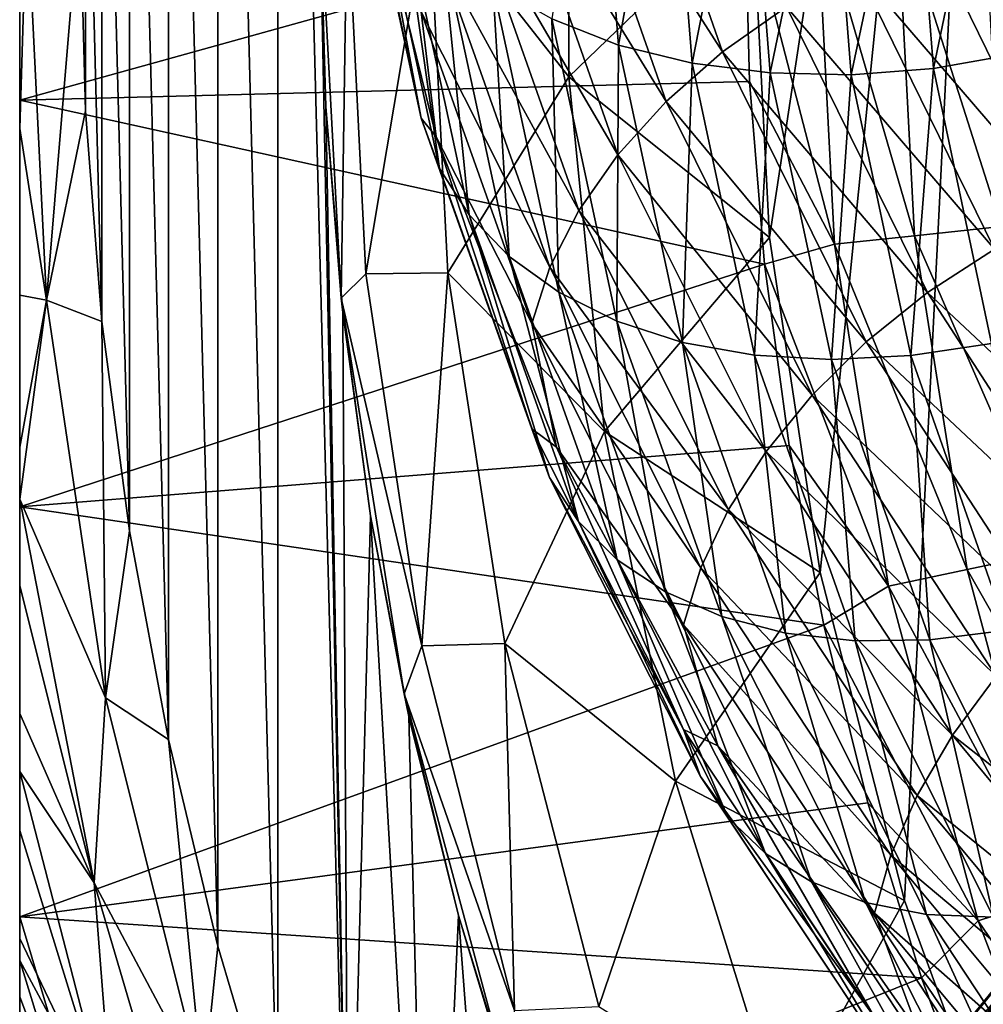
# Model space of a CAD drawing. Header units: metres. Extents: x -44 to 117, y -432 to 89.
# Tile 852 of 1056: x -20.5 to -15.69, y -72.52 to -67.61. Entities that reach past the tile are written whole.
import ezdxf

# ---------------------------------------------------------------- set-up
doc = ezdxf.new("R2010")
doc.units = ezdxf.units.M
doc.layers.add('solid_125568', color=7, linetype='CONTINUOUS')

msp = doc.modelspace()

# ---------------------------------------------------------------- linework, layer by layer
at = {"layer": 'solid_125568'}
for points in [[(-20.5, -59.01564, 273.742645), (-20.5, -59.040627, 273.509155), (-20.5, -74.98436, 273.742645)], [(-20.5, -74.98436, 291.208344), (-20.5, -59.01564, 273.742645), (-20.5, -74.98436, 273.742645)], [(-20.5, -74.98436, 291.208344), (-20.5, -59.01564, 291.208344), (-20.5, -59.01564, 273.742645)], [(-20.5, -74.956932, 291.593842), (-20.5, -59.043072, 291.593811), (-20.5, -59.01564, 291.208344)], [(-20.5, -74.98436, 291.208344), (-20.5, -74.956932, 291.593842), (-20.5, -59.01564, 291.208344)], [(-20.5, -59.040627, 273.509155), (-20.5, -74.959373, 273.509155), (-20.5, -74.98436, 273.742645)], [(-20.5, -59.040627, 273.509155), (-20.5, -59.11797, 273.273407), (-20.5, -74.959373, 273.509155)], [(-20.5, -74.865982, 291.980225), (-20.5, -59.134022, 291.980225), (-20.5, -59.043072, 291.593811)], [(-20.5, -74.956932, 291.593842), (-20.5, -74.865982, 291.980225), (-20.5, -59.043072, 291.593811)], [(-20.5, -59.11797, 273.273407), (-20.5, -74.88488, 273.279877), (-20.5, -74.959373, 273.509155)], [(-20.5, -59.11797, 273.273407), (-20.5, -59.241409, 273.052368), (-20.5, -74.88488, 273.279877)], [(-20.5, -74.711502, 292.371338), (-20.5, -59.288498, 292.371338), (-20.5, -59.134022, 291.980225)], [(-20.5, -74.865982, 291.980225), (-20.5, -74.711502, 292.371338), (-20.5, -59.134022, 291.980225)], [(-20.5, -59.241409, 273.052368), (-20.5, -74.758591, 273.052368), (-20.5, -74.88488, 273.279877)], [(-20.5, -59.241409, 273.052368), (-20.5, -59.430134, 272.814819), (-20.5, -74.758591, 273.052368)], [(-20.5, -74.493095, 292.757141), (-20.5, -59.49847, 292.744415), (-20.5, -59.288498, 292.371338)], [(-20.5, -74.711502, 292.371338), (-20.5, -74.493095, 292.757141), (-20.5, -59.288498, 292.371338)], [(-20.5, -59.430134, 272.814819), (-20.5, -74.587387, 272.833923), (-20.5, -74.758591, 273.052368)], [(-20.5, -59.430134, 272.814819), (-20.5, -59.624191, 272.631348), (-20.5, -74.587387, 272.833923)], [(-20.5, -74.210075, 293.12854), (-20.5, -59.789928, 293.12854), (-20.5, -59.49847, 292.744415)], [(-20.5, -74.493095, 292.757141), (-20.5, -74.210075, 293.12854), (-20.5, -59.49847, 292.744415)], [(-20.5, -59.624191, 272.631348), (-20.5, -74.375809, 272.631348), (-20.5, -74.587387, 272.833923)], [(-20.5, -59.624191, 272.631348), (-20.5, -59.871395, 272.44342), (-20.5, -74.375809, 272.631348)], [(-20.5, -59.789928, 293.12854), (-20.5, -73.86264, 293.488617), (-20.5, -60.137363, 293.488617)], [(-20.5, -74.210075, 293.12854), (-20.5, -73.86264, 293.488617), (-20.5, -59.789928, 293.12854)], [(-20.5, -59.871395, 272.44342), (-20.5, -74.128609, 272.44342), (-20.5, -74.375809, 272.631348)], [(-20.5, -59.871395, 272.44342), (-20.5, -59.969067, 272.378693), (-20.5, -74.128609, 272.44342)], [(-20.5, -59.969067, 272.378693), (-20.5, -74.03093, 272.378693), (-20.5, -74.128609, 272.44342)], [(-20.5, -59.969067, 272.378693), (-20.5, -60.148529, 272.271606), (-20.5, -74.03093, 272.378693)], [(-20.5, -73.531578, 293.718445), (-20.5, -60.488987, 293.730103), (-20.5, -60.137363, 293.488617)], [(-20.5, -73.86264, 293.488617), (-20.5, -73.531578, 293.718445), (-20.5, -60.137363, 293.488617)], [(-20.5, -60.148529, 272.271606), (-20.5, -73.851471, 272.271606), (-20.5, -74.03093, 272.378693)], [(-20.5, -60.148529, 272.271606), (-20.5, -60.453896, 272.114563), (-20.5, -73.851471, 272.271606)], [(-16.755577, -68.693657, 339), (-15.5, -60.414574, 339), (-16.840956, -67.005081, 339)], [(-16.501005, -70.366684, 339), (-15.5, -60.414574, 339), (-16.755577, -68.693657, 339)], [(-16.080383, -72.003906, 339), (-15.5, -60.414574, 339), (-16.501005, -70.366684, 339)], [(-16.080383, -72.003906, 339), (-15.5, -73.585426, 339), (-15.5, -60.414574, 339)], [(-20.5, -60.453896, 272.114563), (-20.5, -73.546112, 272.114563), (-20.5, -73.851471, 272.271606)], [(-20.5, -60.453896, 272.114563), (-20.5, -60.784092, 271.971802), (-20.5, -73.546112, 272.114563)], [(-20.5, -73.136948, 293.902191), (-20.5, -60.863136, 293.902222), (-20.5, -60.488987, 293.730103)], [(-20.5, -73.531578, 293.718445), (-20.5, -73.136948, 293.902191), (-20.5, -60.488987, 293.730103)], [(-19.210617, -60.75563, 294.5), (-19.509949, -61.767284, 294.5), (-19.210648, -73.244278, 294.5)], [(-19.210617, -60.75563, 294.5), (-19.210648, -73.244278, 294.5), (-18.857948, -74.238586, 294.5)], [(-19.210617, -60.75563, 294.5), (-18.857948, -74.238586, 294.5), (-19, -67, 294.5)], [(-20.5, -60.784092, 271.971802), (-20.5, -73.231491, 271.977997), (-20.5, -73.546112, 272.114563)], [(-20.5, -60.784092, 271.971802), (-20.5, -61.138504, 271.842499), (-20.5, -73.231491, 271.977997)], [(-20.5, -73.00106, 293.950623), (-20.5, -60.99902, 293.950623), (-20.5, -60.863136, 293.902222)], [(-20.5, -73.136948, 293.902191), (-20.5, -73.00106, 293.950623), (-20.5, -60.863136, 293.902222)], [(-20.5, -72.687508, 294.047211), (-20.5, -61.312439, 294.04718), (-20.5, -60.99902, 293.950623)], [(-20.5, -73.00106, 293.950623), (-20.5, -72.687508, 294.047211), (-20.5, -60.99902, 293.950623)], [(-20.5, -61.138504, 271.842499), (-20.5, -72.861504, 271.842499), (-20.5, -73.231491, 271.977997)], [(-20.5, -61.138504, 271.842499), (-20.5, -61.515156, 271.725555), (-20.5, -72.861504, 271.842499)], [(-20.5, -72.304024, 294.139771), (-20.5, -61.696285, 294.139801), (-20.5, -61.312439, 294.04718)], [(-20.5, -72.687508, 294.047211), (-20.5, -72.304024, 294.139771), (-20.5, -61.312439, 294.04718)], [(-20.5, -61.515156, 271.725555), (-20.5, -72.484848, 271.725555), (-20.5, -72.861504, 271.842499)], [(-20.5, -61.515156, 271.725555), (-20.5, -61.914711, 271.621307), (-20.5, -72.484848, 271.725555)], [(-20.5, -72.193542, 294.162689), (-20.5, -61.805359, 294.162445), (-20.5, -61.696285, 294.139801)], [(-20.5, -72.193542, 294.162689), (-20.5, -61.696285, 294.139801), (-20.5, -72.304024, 294.139771)], [(-19.509949, -61.767284, 294.5), (-19.757366, -62.798832, 294.5), (-19.509972, -72.232628, 294.5)], [(-19.509949, -61.767284, 294.5), (-19.509972, -72.232628, 294.5), (-19.210648, -73.244278, 294.5)], [(-20.5, -72.193542, 294.162689), (-20.5, -62.338539, 294.253815), (-20.5, -61.805359, 294.162445)], [(-20.5, -61.914711, 271.621307), (-20.5, -72.085289, 271.621307), (-20.5, -72.484848, 271.725555)], [(-20.5, -61.914711, 271.621307), (-20.5, -63.961185, 271.223572), (-20.5, -72.085289, 271.621307)], [(-20.5, -71.360237, 294.294098), (-20.5, -62.640324, 294.29422), (-20.5, -62.338539, 294.253815)], [(-20.5, -71.655388, 294.25473), (-20.5, -71.360237, 294.294098), (-20.5, -62.338539, 294.253815)], [(-20.5, -72.193542, 294.162689), (-20.5, -71.655388, 294.25473), (-20.5, -62.338539, 294.253815)], [(-20.5, -71.069946, 294.32666), (-20.5, -62.911732, 294.324768), (-20.5, -62.640324, 294.29422)], [(-20.5, -71.069946, 294.32666), (-20.5, -62.640324, 294.29422), (-20.5, -71.360237, 294.294098)], [(-19.757366, -62.798832, 294.5), (-19.951069, -63.841805, 294.5), (-19.757383, -71.20108, 294.5)], [(-19.757366, -62.798832, 294.5), (-19.757383, -71.20108, 294.5), (-19.509972, -72.232628, 294.5)], [(-20.5, -71.069946, 294.32666), (-20.5, -63.52544, 294.378174), (-20.5, -62.911732, 294.324768)], [(-20.5, -70.00032, 294.407532), (-20.5, -63.998077, 294.40741), (-20.5, -63.52544, 294.378174)], [(-20.5, -70.433365, 294.381073), (-20.5, -70.00032, 294.407532), (-20.5, -63.52544, 294.378174)], [(-20.5, -71.069946, 294.32666), (-20.5, -70.433365, 294.381073), (-20.5, -63.52544, 294.378174)], [(-19.951069, -63.841805, 294.5), (-20.089258, -64.887726, 294.5), (-19.951082, -70.158112, 294.5)], [(-19.951069, -63.841805, 294.5), (-19.951082, -70.158112, 294.5), (-19.757383, -71.20108, 294.5)], [(-20.5, -63.961185, 271.223572), (-20.5, -70.038811, 271.223572), (-20.5, -72.085289, 271.621307)], [(-20.5, -63.961185, 271.223572), (-20.5, -65.992523, 271.024719), (-20.5, -70.038811, 271.223572)], [(-20.5, -69.740761, 294.420258), (-20.5, -64.180801, 294.416626), (-20.5, -63.998077, 294.40741)], [(-20.5, -69.740761, 294.420258), (-20.5, -63.998077, 294.40741), (-20.5, -70.00032, 294.407532)], [(-20.5, -64.880341, 294.443054), (-20.5, -64.180801, 294.416626), (-20.5, -69.740761, 294.420258)], [(-20.5, -64.880341, 294.443054), (-20.5, -69.740761, 294.420258), (-20.5, -68.981133, 294.446869)], [(-20.5, -64.880341, 294.443054), (-20.5, -68.981133, 294.446869), (-20.5, -65.626427, 294.459656)], [(-20.089258, -64.887726, 294.5), (-20.171631, -65.939507, 294.5), (-20.089266, -69.112198, 294.5)], [(-20.089258, -64.887726, 294.5), (-20.089266, -69.112198, 294.5), (-19.951082, -70.158112, 294.5)], [(-20.5, -65.626427, 294.459656), (-20.5, -68.981133, 294.446869), (-20.5, -68.150085, 294.462738)], [(-20.5, -65.626427, 294.459656), (-20.5, -68.150085, 294.462738), (-20.5, -66.423065, 294.468048)], [(-20.171631, -65.939507, 294.5), (-20.199091, -66.999962, 294.5), (-20.171637, -68.06041, 294.5)], [(-20.171631, -65.939507, 294.5), (-20.171637, -68.06041, 294.5), (-20.089266, -69.112198, 294.5)], [(-20.5, -65.992523, 271.024719), (-20.5, -68.007477, 271.024719), (-20.5, -70.038811, 271.223572)], [(-16.878679, -67.001129, 267.378693), (-20.5, -68.007477, 271.024719), (-20.5, -65.992523, 271.024719)], [(-17.75713, -67.890656, 335.706604), (-17.75713, -66.109352, 335.706604), (-18.456289, -67, 332.339172)], [(-16.840956, -67.005081, 339), (-17.75713, -66.109352, 335.706604), (-17.75713, -67.890656, 335.706604)], [(-17.842054, -67.602043, 897.080444), (-17.508368, -67.732849, 897.247192), (-17.628714, -66.227829, 898.424622)], [(-17.628714, -66.227829, 898.424622), (-17.508368, -67.732849, 897.247192), (-17.259714, -66.344696, 898.532227)], [(-17.512266, -66.269226, 893.366699), (-16.988855, -67.766296, 892.235107), (-17.802792, -66.498833, 893.484863)], [(-16.670456, -67.542015, 892.180115), (-16.988855, -67.766296, 892.235107), (-17.512266, -66.269226, 893.366699)], [(-17.508368, -67.732849, 897.247192), (-17.141836, -67.822968, 897.38324), (-17.259714, -66.344696, 898.532227)], [(-17.259714, -66.344696, 898.532227), (-17.141836, -67.822968, 897.38324), (-16.866476, -66.421791, 898.605164)], [(-20.5, -66.423065, 294.468048), (-20.5, -68.150085, 294.462738), (-20.5, -67.277191, 294.469391)], [(-17.141836, -67.822968, 897.38324), (-16.751242, -67.871979, 897.486938), (-16.866476, -66.421791, 898.605164)], [(-16.866476, -66.421791, 898.605164), (-16.751242, -67.871979, 897.486938), (-16.458668, -66.459068, 898.643433)], [(-16.045958, -66.456505, 898.646973), (-15.936318, -67.849113, 897.594299), (-15.638005, -66.414238, 898.615662)], [(-15.936318, -67.849113, 897.594299), (-15.531188, -67.778633, 897.59613), (-15.638005, -66.414238, 898.615662)], [(-16.751242, -67.871979, 897.486938), (-16.346199, -67.880486, 897.557556), (-16.458668, -66.459068, 898.643433)], [(-16.458668, -66.459068, 898.643433), (-16.346199, -67.880486, 897.557556), (-16.045958, -66.456505, 898.646973)], [(-16.346199, -67.880486, 897.557556), (-15.936318, -67.849113, 897.594299), (-16.045958, -66.456505, 898.646973)], [(-18.838184, -66.508644, 895.959961), (-18.494999, -68.097458, 894.703003), (-18.744606, -66.768272, 896.204712)], [(-18.813248, -66.591217, 895.448792), (-18.494999, -68.097458, 894.703003), (-18.838184, -66.508644, 895.959961)], [(-17.802792, -66.498833, 893.484863), (-17.270741, -68.014748, 892.328491), (-18.050943, -66.749535, 893.634583)], [(-16.988855, -67.766296, 892.235107), (-17.270741, -68.014748, 892.328491), (-17.802792, -66.498833, 893.484863)], [(-18.813248, -66.591217, 895.448792), (-18.419743, -68.190849, 894.18689), (-18.494999, -68.097458, 894.703003)], [(-18.494026, -67.566933, 894.23175), (-18.419743, -68.190849, 894.18689), (-18.813248, -66.591217, 895.448792)], [(-18.744606, -66.768272, 896.204712), (-18.403139, -68.348305, 894.952393), (-18.593401, -67.012718, 896.444458)], [(-18.494999, -68.097458, 894.703003), (-18.403139, -68.348305, 894.952393), (-18.744606, -66.768272, 896.204712)], [(-18.050943, -66.749535, 893.634583), (-17.511509, -68.281067, 892.456482), (-18.252007, -67.015213, 893.811768)], [(-17.270741, -68.014748, 892.328491), (-17.511509, -68.281067, 892.456482), (-18.050943, -66.749535, 893.634583)], [(-20.5, -68.150085, 294.462738), (-20.365572, -69.005836, 294.476563), (-20.464113, -67, 294.476563)], [(-20.5, -67.277191, 294.469391), (-20.5, -68.150085, 294.462738), (-20.464113, -67, 294.476563)], [(-16.878679, -67.001129, 267.378693), (-16.853867, -67.914879, 267.378693), (-20.5, -68.007477, 271.024719)], [(-20.365572, -69.005836, 294.476563), (-20.199091, -66.999962, 294.5), (-20.464113, -67, 294.476563)], [(-20.365572, -69.005836, 294.476563), (-20.171637, -68.06041, 294.5), (-20.199091, -66.999962, 294.5)], [(-18.863995, -67, 328.92865), (-19, -67, 325.5), (-18.894766, -68.996956, 325.5)], [(-18.970058, -68.03994, 294.5), (-18.894766, -68.996956, 325.5), (-19, -67, 325.5)], [(-18.970058, -68.03994, 294.5), (-19, -67, 325.5), (-19, -67, 294.5)], [(-18.857948, -74.238586, 294.5), (-18.970058, -68.03994, 294.5), (-19, -67, 294.5)], [(-18.77051, -68.875694, 328.92865), (-18.863995, -67, 328.92865), (-18.894766, -68.996956, 325.5)], [(-18.456289, -67, 332.339172), (-18.863995, -67, 328.92865), (-18.77051, -68.875694, 328.92865)], [(-18.36129, -68.870201, 332.339172), (-18.456289, -67, 332.339172), (-18.77051, -68.875694, 328.92865)], [(-18.593401, -67.012718, 896.444458), (-18.254688, -68.58004, 895.201416), (-18.389374, -67.236687, 896.673828)], [(-18.403139, -68.348305, 894.952393), (-18.254688, -68.58004, 895.201416), (-18.593401, -67.012718, 896.444458)], [(-17.75713, -67.890656, 335.706604), (-18.456289, -67, 332.339172), (-18.36129, -68.870201, 332.339172)], [(-18.252007, -67.015213, 893.811768), (-17.706579, -68.558853, 892.615356), (-18.40127, -67.289726, 894.012268)], [(-17.511509, -68.281067, 892.456482), (-17.706579, -68.558853, 892.615356), (-18.252007, -67.015213, 893.811768)], [(-16.755577, -68.693657, 339), (-16.840956, -67.005081, 339), (-17.75713, -67.890656, 335.706604)], [(-16.430212, -68.726883, 267.072937), (-16.878679, -67.001129, 267.378693), (-16.520716, -67, 267.072937)], [(-16.430212, -68.726883, 267.072937), (-16.853867, -67.914879, 267.378693), (-16.878679, -67.001129, 267.378693)], [(-16.520716, -67, 267.072937), (-16.118912, -67, 266.826752), (-16.030609, -68.684883, 266.826752)], [(-16.430212, -68.726883, 267.072937), (-16.520716, -67, 267.072937), (-16.030609, -68.684883, 266.826752)], [(-16.118912, -67, 266.826752), (-15.683514, -67, 266.646545), (-15.597598, -68.639374, 266.646545)], [(-16.030609, -68.684883, 266.826752), (-16.118912, -67, 266.826752), (-15.597598, -68.639374, 266.646545)], [(-15.562751, -67.058708, 892.25647), (-14.905388, -68.410172, 891.284668), (-15.948648, -67.185646, 892.192566)], [(-15.948648, -67.185646, 892.192566), (-15.274992, -68.563744, 891.190308), (-16.320921, -67.347504, 892.166321)], [(-14.905388, -68.410172, 891.284668), (-15.274992, -68.563744, 891.190308), (-15.948648, -67.185646, 892.192566)], [(-18.389374, -67.236687, 896.673828), (-18.054361, -68.787766, 895.444519), (-18.137323, -67.434891, 896.887573)], [(-18.254688, -68.58004, 895.201416), (-18.054361, -68.787766, 895.444519), (-18.389374, -67.236687, 896.673828)], [(-18.40127, -67.289726, 894.012268), (-17.851387, -68.841705, 892.801331), (-18.494026, -67.566933, 894.23175)], [(-17.706579, -68.558853, 892.615356), (-17.851387, -68.841705, 892.801331), (-18.40127, -67.289726, 894.012268)], [(-16.320921, -67.347504, 892.166321), (-15.631557, -68.750992, 891.134338), (-16.670456, -67.542015, 892.180115)], [(-15.274992, -68.563744, 891.190308), (-15.631557, -68.750992, 891.134338), (-16.320921, -67.347504, 892.166321)], [(-18.137323, -67.434891, 896.887573), (-17.806875, -68.966599, 895.676086), (-17.842054, -67.602043, 897.080444)], [(-18.054361, -68.787766, 895.444519), (-17.806875, -68.966599, 895.676086), (-18.137323, -67.434891, 896.887573)], [(-16.670456, -67.542015, 892.180115), (-15.966362, -68.968956, 891.11969), (-16.988855, -67.766296, 892.235107)], [(-15.631557, -68.750992, 891.134338), (-15.966362, -68.968956, 891.11969), (-16.670456, -67.542015, 892.180115)], [(-18.494026, -67.566933, 894.23175), (-17.941366, -69.123215, 893.010803), (-18.419743, -68.190849, 894.18689)], [(-17.851387, -68.841705, 892.801331), (-17.941366, -69.123215, 893.010803), (-18.494026, -67.566933, 894.23175)], [(-17.842054, -67.602043, 897.080444), (-17.516947, -69.111641, 895.890564), (-17.508368, -67.732849, 897.247192)], [(-17.806875, -68.966599, 895.676086), (-17.516947, -69.111641, 895.890564), (-17.842054, -67.602043, 897.080444)], [(-17.516947, -69.111641, 895.890564), (-17.189293, -69.218018, 896.082336), (-17.508368, -67.732849, 897.247192)], [(-17.508368, -67.732849, 897.247192), (-17.189293, -69.218018, 896.082336), (-17.141836, -67.822968, 897.38324)], [(-16.988855, -67.766296, 892.235107), (-16.271362, -69.21418, 891.148254), (-17.270741, -68.014748, 892.328491)], [(-15.966362, -68.968956, 891.11969), (-16.271362, -69.21418, 891.148254), (-16.988855, -67.766296, 892.235107)], [(-15.936318, -67.849113, 897.594299), (-15.645797, -69.223701, 896.553101), (-15.531188, -67.778633, 897.59613)], [(-17.189293, -69.218018, 896.082336), (-16.829393, -69.281807, 896.246521), (-17.141836, -67.822968, 897.38324)], [(-17.141836, -67.822968, 897.38324), (-16.829393, -69.281807, 896.246521), (-16.751242, -67.871979, 897.486938)], [(-16.346199, -67.880486, 897.557556), (-16.048195, -69.283409, 896.483521), (-15.936318, -67.849113, 897.594299)], [(-16.048195, -69.283409, 896.483521), (-15.645797, -69.223701, 896.553101), (-15.936318, -67.849113, 897.594299)], [(-17.578888, -69.66301, 335.706604), (-17.75713, -67.890656, 335.706604), (-18.36129, -68.870201, 332.339172)], [(-16.755577, -68.693657, 339), (-17.75713, -67.890656, 335.706604), (-17.578888, -69.66301, 335.706604)], [(-16.829393, -69.281807, 896.246521), (-16.445875, -69.303192, 896.380798), (-16.751242, -67.871979, 897.486938)], [(-16.751242, -67.871979, 897.486938), (-16.445875, -69.303192, 896.380798), (-16.346199, -67.880486, 897.557556)], [(-16.445875, -69.303192, 896.380798), (-16.048195, -69.283409, 896.483521), (-16.346199, -67.880486, 897.557556)], [(-16.853867, -67.914879, 267.378693), (-16.779623, -68.825951, 267.378693), (-20.5, -68.007477, 271.024719)], [(-16.430212, -68.726883, 267.072937), (-16.779623, -68.825951, 267.378693), (-16.853867, -67.914879, 267.378693)], [(-16.779623, -68.825951, 267.378693), (-20.5, -70.038811, 271.223572), (-20.5, -68.007477, 271.024719)], [(-18.970058, -68.03994, 294.5), (-18.885998, -69.06752, 294.5), (-18.894766, -68.996956, 325.5)], [(-18.857948, -74.238586, 294.5), (-18.885998, -69.06752, 294.5), (-18.970058, -68.03994, 294.5)], [(-17.270741, -68.014748, 892.328491), (-16.541389, -69.480728, 891.217651), (-17.511509, -68.281067, 892.456482)], [(-16.271362, -69.21418, 891.148254), (-16.541389, -69.480728, 891.217651), (-17.270741, -68.014748, 892.328491)], [(-20.365572, -69.005836, 294.476563), (-20.089266, -69.112198, 294.5), (-20.171637, -68.06041, 294.5)], [(-18.494999, -68.097458, 894.703003), (-17.942331, -69.649773, 893.476685), (-18.403139, -68.348305, 894.952393)], [(-18.419743, -68.190849, 894.18689), (-17.942331, -69.649773, 893.476685), (-18.494999, -68.097458, 894.703003)], [(-20.5, -68.150085, 294.462738), (-20.5, -68.981133, 294.446869), (-20.365572, -69.005836, 294.476563)], [(-18.419743, -68.190849, 894.18689), (-17.818012, -69.740883, 892.967041), (-17.942331, -69.649773, 893.476685)], [(-17.941366, -69.123215, 893.010803), (-17.818012, -69.740883, 892.967041), (-18.419743, -68.190849, 894.18689)], [(-17.511509, -68.281067, 892.456482), (-16.772022, -69.762032, 891.324585), (-17.706579, -68.558853, 892.615356)], [(-16.541389, -69.480728, 891.217651), (-16.772022, -69.762032, 891.324585), (-17.511509, -68.281067, 892.456482)], [(-18.403139, -68.348305, 894.952393), (-17.853233, -69.89209, 893.730591), (-18.254688, -68.58004, 895.201416)], [(-17.942331, -69.649773, 893.476685), (-17.853233, -69.89209, 893.730591), (-18.403139, -68.348305, 894.952393)], [(-18.254688, -68.58004, 895.201416), (-17.709217, -70.111458, 893.988708), (-18.054361, -68.787766, 895.444519)], [(-17.853233, -69.89209, 893.730591), (-17.709217, -70.111458, 893.988708), (-18.254688, -68.58004, 895.201416)], [(-17.706579, -68.558853, 892.615356), (-16.958874, -70.051437, 891.465698), (-17.851387, -68.841705, 892.801331)], [(-16.772022, -69.762032, 891.324585), (-16.958874, -70.051437, 891.465698), (-17.706579, -68.558853, 892.615356)], [(-16.430212, -68.726883, 267.072937), (-16.030609, -68.684883, 266.826752), (-15.766674, -70.351311, 266.826752)], [(-16.030609, -68.684883, 266.826752), (-15.597598, -68.639374, 266.646545), (-15.340792, -70.260788, 266.646545)], [(-15.766674, -70.351311, 266.826752), (-16.030609, -68.684883, 266.826752), (-15.340792, -70.260788, 266.646545)], [(-16.501005, -70.366684, 339), (-16.755577, -68.693657, 339), (-17.578888, -69.66301, 335.706604)], [(-16.159698, -70.434853, 267.072937), (-16.779623, -68.825951, 267.378693), (-16.430212, -68.726883, 267.072937)], [(-16.159698, -70.434853, 267.072937), (-16.430212, -68.726883, 267.072937), (-15.766674, -70.351311, 266.826752)], [(-15.631557, -68.750992, 891.134338), (-14.76348, -70.094543, 890.159668), (-15.966362, -68.968956, 891.11969)], [(-16.779623, -68.825951, 267.378693), (-16.656164, -69.731667, 267.378693), (-20.5, -70.038811, 271.223572)], [(-18.054361, -68.787766, 895.444519), (-17.514858, -70.303391, 894.245239), (-17.806875, -68.966599, 895.676086)], [(-17.709217, -70.111458, 893.988708), (-17.514858, -70.303391, 894.245239), (-18.054361, -68.787766, 895.444519)], [(-16.159698, -70.434853, 267.072937), (-16.656164, -69.731667, 267.378693), (-16.779623, -68.825951, 267.378693)], [(-18.490984, -70.732796, 328.92865), (-18.77051, -68.875694, 328.92865), (-18.894766, -68.996956, 325.5)], [(-18.36129, -68.870201, 332.339172), (-18.77051, -68.875694, 328.92865), (-18.490984, -70.732796, 328.92865)], [(-18.077271, -70.721146, 332.339172), (-18.36129, -68.870201, 332.339172), (-18.490984, -70.732796, 328.92865)], [(-17.578888, -69.66301, 335.706604), (-18.36129, -68.870201, 332.339172), (-18.077271, -70.721146, 332.339172)], [(-17.851387, -68.841705, 892.801331), (-17.09757, -70.342293, 891.637756), (-17.941366, -69.123215, 893.010803)], [(-16.958874, -70.051437, 891.465698), (-17.09757, -70.342293, 891.637756), (-17.851387, -68.841705, 892.801331)], [(-20.5, -68.981133, 294.446869), (-20.5, -69.740761, 294.420258), (-20.365572, -69.005836, 294.476563)], [(-17.806875, -68.966599, 895.676086), (-17.274738, -70.463379, 894.494263), (-17.516947, -69.111641, 895.890564)], [(-17.514858, -70.303391, 894.245239), (-17.274738, -70.463379, 894.494263), (-17.806875, -68.966599, 895.676086)], [(-15.966362, -68.968956, 891.11969), (-15.079728, -70.334732, 890.117859), (-16.271362, -69.21418, 891.148254)], [(-14.76348, -70.094543, 890.159668), (-15.079728, -70.334732, 890.117859), (-15.966362, -68.968956, 891.11969)], [(-20.5, -70.00032, 294.407532), (-20.070902, -70.992348, 294.476563), (-20.365572, -69.005836, 294.476563)], [(-20.5, -69.740761, 294.420258), (-20.5, -70.00032, 294.407532), (-20.365572, -69.005836, 294.476563)], [(-20.070902, -70.992348, 294.476563), (-20.089266, -69.112198, 294.5), (-20.365572, -69.005836, 294.476563)], [(-18.490984, -70.732796, 328.92865), (-18.894766, -68.996956, 325.5), (-18.580149, -70.97216, 325.5)], [(-18.747818, -70.082756, 294.5), (-18.580149, -70.97216, 325.5), (-18.894766, -68.996956, 325.5)], [(-18.885998, -69.06752, 294.5), (-18.747818, -70.082756, 294.5), (-18.894766, -68.996956, 325.5)], [(-18.857948, -74.238586, 294.5), (-18.747818, -70.082756, 294.5), (-18.885998, -69.06752, 294.5)], [(-20.070902, -70.992348, 294.476563), (-19.951082, -70.158112, 294.5), (-20.089266, -69.112198, 294.5)], [(-17.941366, -69.123215, 893.010803), (-17.183744, -70.62793, 891.837463), (-17.818012, -69.740883, 892.967041)], [(-17.09757, -70.342293, 891.637756), (-17.183744, -70.62793, 891.837463), (-17.941366, -69.123215, 893.010803)], [(-17.516947, -69.111641, 895.890564), (-16.993435, -70.586929, 894.729858), (-17.189293, -69.218018, 896.082336)], [(-17.274738, -70.463379, 894.494263), (-16.993435, -70.586929, 894.729858), (-17.516947, -69.111641, 895.890564)], [(-17.189293, -69.218018, 896.082336), (-16.675528, -70.669548, 894.946228), (-16.829393, -69.281807, 896.246521)], [(-16.993435, -70.586929, 894.729858), (-16.675528, -70.669548, 894.946228), (-17.189293, -69.218018, 896.082336)], [(-16.271362, -69.21418, 891.148254), (-15.367843, -70.599792, 890.121155), (-16.541389, -69.480728, 891.217651)], [(-15.079728, -70.334732, 890.117859), (-15.367843, -70.599792, 890.121155), (-16.271362, -69.21418, 891.148254)], [(-16.048195, -69.283409, 896.483521), (-15.56842, -70.654991, 895.436279), (-15.645797, -69.223701, 896.553101)], [(-16.829393, -69.281807, 896.246521), (-16.326334, -70.707741, 895.138), (-16.445875, -69.303192, 896.380798)], [(-16.675528, -70.669548, 894.946228), (-16.326334, -70.707741, 895.138), (-16.829393, -69.281807, 896.246521)], [(-16.445875, -69.303192, 896.380798), (-15.954235, -70.702278, 895.302124), (-16.048195, -69.283409, 896.483521)], [(-16.326334, -70.707741, 895.138), (-15.954235, -70.702278, 895.302124), (-16.445875, -69.303192, 896.380798)], [(-15.954235, -70.702278, 895.302124), (-15.56842, -70.654991, 895.436279), (-16.048195, -69.283409, 896.483521)], [(-16.541389, -69.480728, 891.217651), (-15.622927, -70.883476, 890.167725), (-16.772022, -69.762032, 891.324585)], [(-15.367843, -70.599792, 890.121155), (-15.622927, -70.883476, 890.167725), (-16.541389, -69.480728, 891.217651)], [(-17.224192, -71.408638, 335.706604), (-17.578888, -69.66301, 335.706604), (-18.077271, -70.721146, 332.339172)], [(-17.942331, -69.649773, 893.476685), (-17.18469, -71.150681, 892.298157), (-17.853233, -69.89209, 893.730591)], [(-17.818012, -69.740883, 892.967041), (-17.18469, -71.150681, 892.298157), (-17.942331, -69.649773, 893.476685)], [(-16.501005, -70.366684, 339), (-17.578888, -69.66301, 335.706604), (-17.224192, -71.408638, 335.706604)], [(-16.656164, -69.731667, 267.378693), (-16.483856, -70.629364, 267.378693), (-20.5, -70.038811, 271.223572)], [(-17.818012, -69.740883, 892.967041), (-17.013489, -71.232239, 891.801758), (-17.18469, -71.150681, 892.298157)], [(-17.183744, -70.62793, 891.837463), (-17.013489, -71.232239, 891.801758), (-17.818012, -69.740883, 892.967041)], [(-16.772022, -69.762032, 891.324585), (-15.840788, -71.17897, 890.254517), (-16.958874, -70.051437, 891.465698)], [(-15.622927, -70.883476, 890.167725), (-15.840788, -71.17897, 890.254517), (-16.772022, -69.762032, 891.324585)], [(-16.159698, -70.434853, 267.072937), (-16.483856, -70.629364, 267.378693), (-16.656164, -69.731667, 267.378693)], [(-17.853233, -69.89209, 893.730591), (-17.099373, -71.384796, 892.556396), (-17.709217, -70.111458, 893.988708)], [(-17.18469, -71.150681, 892.298157), (-17.099373, -71.384796, 892.556396), (-17.853233, -69.89209, 893.730591)], [(-20.5, -70.00032, 294.407532), (-20.128428, -71.91671, 294.406891), (-20.070902, -70.992348, 294.476563)], [(-20.5, -70.433365, 294.381073), (-20.128428, -71.91671, 294.406891), (-20.5, -70.00032, 294.407532)], [(-16.483856, -70.629364, 267.378693), (-20.5, -72.085289, 271.621307), (-20.5, -70.038811, 271.223572)], [(-16.958874, -70.051437, 891.465698), (-16.017282, -71.479385, 890.378784), (-17.09757, -70.342293, 891.637756)], [(-15.840788, -71.17897, 890.254517), (-16.017282, -71.479385, 890.378784), (-16.958874, -70.051437, 891.465698)], [(-18.857948, -74.238586, 294.5), (-18.451561, -75.21846, 294.5), (-18.747818, -70.082756, 294.5)], [(-18.747818, -70.082756, 294.5), (-18.555519, -71.08564, 294.5), (-18.580149, -70.97216, 325.5)], [(-18.451561, -75.21846, 294.5), (-18.555519, -71.08564, 294.5), (-18.747818, -70.082756, 294.5)], [(-17.709217, -70.111458, 893.988708), (-16.961437, -71.5923, 892.823364), (-17.514858, -70.303391, 894.245239)], [(-17.099373, -71.384796, 892.556396), (-16.961437, -71.5923, 892.823364), (-17.709217, -70.111458, 893.988708)], [(-20.070902, -70.992348, 294.476563), (-19.757383, -71.20108, 294.5), (-19.951082, -70.158112, 294.5)], [(-17.514858, -70.303391, 894.245239), (-16.775267, -71.769066, 893.092896), (-17.274738, -70.463379, 894.494263)], [(-16.961437, -71.5923, 892.823364), (-16.775267, -71.769066, 893.092896), (-17.514858, -70.303391, 894.245239)], [(-15.766674, -70.351311, 266.826752), (-15.340792, -70.260788, 266.646545), (-14.915908, -71.846474, 266.646545)], [(-17.09757, -70.342293, 891.637756), (-16.148283, -71.777817, 890.537476), (-17.183744, -70.62793, 891.837463)], [(-16.017282, -71.479385, 890.378784), (-16.148283, -71.777817, 890.537476), (-17.09757, -70.342293, 891.637756)], [(-16.159698, -70.434853, 267.072937), (-15.766674, -70.351311, 266.826752), (-15.329995, -71.981018, 266.826752)], [(-15.329995, -71.981018, 266.826752), (-15.766674, -70.351311, 266.826752), (-14.915908, -71.846474, 266.646545)], [(-16.080383, -72.003906, 339), (-16.501005, -70.366684, 339), (-17.224192, -71.408638, 335.706604)], [(-20.5, -71.069946, 294.32666), (-20.128428, -71.91671, 294.406891), (-20.5, -70.433365, 294.381073)], [(-15.712133, -72.105179, 267.072937), (-16.483856, -70.629364, 267.378693), (-16.159698, -70.434853, 267.072937)], [(-15.712133, -72.105179, 267.072937), (-16.159698, -70.434853, 267.072937), (-15.329995, -71.981018, 266.826752)], [(-17.274738, -70.463379, 894.494263), (-16.545254, -71.91098, 893.358765), (-16.993435, -70.586929, 894.729858)], [(-16.775267, -71.769066, 893.092896), (-16.545254, -71.91098, 893.358765), (-17.274738, -70.463379, 894.494263)], [(-16.993435, -70.586929, 894.729858), (-16.275789, -72.013901, 893.614868), (-16.675528, -70.669548, 894.946228)], [(-16.545254, -71.91098, 893.358765), (-16.275789, -72.013901, 893.614868), (-16.993435, -70.586929, 894.729858)], [(-16.483856, -70.629364, 267.378693), (-16.263203, -71.516426, 267.378693), (-20.5, -72.085289, 271.621307)], [(-17.183744, -70.62793, 891.837463), (-16.229664, -72.06736, 890.727844), (-17.013489, -71.232239, 891.801758)], [(-16.148283, -71.777817, 890.537476), (-16.229664, -72.06736, 890.727844), (-17.183744, -70.62793, 891.837463)], [(-15.712133, -72.105179, 267.072937), (-16.263203, -71.516426, 267.378693), (-16.483856, -70.629364, 267.378693)], [(-16.675528, -70.669548, 894.946228), (-15.971258, -72.073715, 893.85498), (-16.326334, -70.707741, 895.138)], [(-16.275789, -72.013901, 893.614868), (-15.971258, -72.073715, 893.85498), (-16.675528, -70.669548, 894.946228)], [(-16.326334, -70.707741, 895.138), (-15.636759, -72.087357, 894.073364), (-15.954235, -70.702278, 895.302124)], [(-15.954235, -70.702278, 895.302124), (-15.280331, -72.056114, 894.266418), (-15.56842, -70.654991, 895.436279)], [(-15.636759, -72.087357, 894.073364), (-15.280331, -72.056114, 894.266418), (-15.954235, -70.702278, 895.302124)], [(-18.028189, -72.552902, 328.92865), (-18.490984, -70.732796, 328.92865), (-18.580149, -70.97216, 325.5)], [(-18.077271, -70.721146, 332.339172), (-18.490984, -70.732796, 328.92865), (-18.028189, -72.552902, 328.92865)], [(-17.607155, -72.533783, 332.339172), (-18.077271, -70.721146, 332.339172), (-18.028189, -72.552902, 328.92865)], [(-17.224192, -71.408638, 335.706604), (-18.077271, -70.721146, 332.339172), (-17.607155, -72.533783, 332.339172)], [(-15.971258, -72.073715, 893.85498), (-15.636759, -72.087357, 894.073364), (-16.326334, -70.707741, 895.138)], [(-15.622927, -70.883476, 890.167725), (-14.527438, -72.210945, 889.193115), (-15.840788, -71.17897, 890.254517)], [(-20.128428, -71.91671, 294.406891), (-19.582935, -72.940422, 294.476563), (-20.070902, -70.992348, 294.476563)], [(-19.582935, -72.940422, 294.476563), (-19.757383, -71.20108, 294.5), (-20.070902, -70.992348, 294.476563)], [(-18.028189, -72.552902, 328.92865), (-18.580149, -70.97216, 325.5), (-18.059679, -72.903214, 325.5)], [(-18.307907, -72.079582, 294.5), (-18.059679, -72.903214, 325.5), (-18.580149, -70.97216, 325.5)], [(-18.555519, -71.08564, 294.5), (-18.307907, -72.079582, 294.5), (-18.580149, -70.97216, 325.5)], [(-20.5, -71.069946, 294.32666), (-20.5, -71.360237, 294.294098), (-20.128428, -71.91671, 294.406891)], [(-18.451561, -75.21846, 294.5), (-18.307907, -72.079582, 294.5), (-18.555519, -71.08564, 294.5)], [(-17.18469, -71.150681, 892.298157), (-16.230583, -72.586517, 891.183533), (-17.099373, -71.384796, 892.556396)], [(-17.013489, -71.232239, 891.801758), (-16.230583, -72.586517, 891.183533), (-17.18469, -71.150681, 892.298157)], [(-15.840788, -71.17897, 890.254517), (-14.73006, -72.519691, 889.260986), (-16.017282, -71.479385, 890.378784)], [(-14.527438, -72.210945, 889.193115), (-14.73006, -72.519691, 889.260986), (-15.840788, -71.17897, 890.254517)], [(-19.582935, -72.940422, 294.476563), (-19.509972, -72.232628, 294.5), (-19.757383, -71.20108, 294.5)], [(-17.013489, -71.232239, 891.801758), (-16.008606, -72.663437, 890.697876), (-16.230583, -72.586517, 891.183533)], [(-16.229664, -72.06736, 890.727844), (-16.008606, -72.663437, 890.697876), (-17.013489, -71.232239, 891.801758)], [(-20.5, -71.360237, 294.294098), (-20.029665, -73.17543, 294.293182), (-20.128428, -71.91671, 294.406891)], [(-20.5, -71.655388, 294.25473), (-20.029665, -73.17543, 294.293182), (-20.5, -71.360237, 294.294098)], [(-17.099373, -71.384796, 892.556396), (-16.150021, -72.812874, 891.445984), (-16.961437, -71.5923, 892.823364)], [(-16.230583, -72.586517, 891.183533), (-16.150021, -72.812874, 891.445984), (-17.099373, -71.384796, 892.556396)], [(-16.696604, -73.110016, 335.706604), (-17.224192, -71.408638, 335.706604), (-17.607155, -72.533783, 332.339172)], [(-16.080383, -72.003906, 339), (-17.224192, -71.408638, 335.706604), (-16.696604, -73.110016, 335.706604)], [(-16.017282, -71.479385, 890.378784), (-14.894197, -72.830391, 889.369263), (-16.148283, -71.777817, 890.537476)], [(-14.73006, -72.519691, 889.260986), (-14.894197, -72.830391, 889.369263), (-16.017282, -71.479385, 890.378784)], [(-16.263203, -71.516426, 267.378693), (-15.994848, -72.390236, 267.378693), (-20.5, -72.085289, 271.621307)], [(-15.712133, -72.105179, 267.072937), (-15.994848, -72.390236, 267.378693), (-16.263203, -71.516426, 267.378693)], [(-16.961437, -71.5923, 892.823364), (-16.019739, -73.009148, 891.721375), (-16.775267, -71.769066, 893.092896)], [(-16.150021, -72.812874, 891.445984), (-16.019739, -73.009148, 891.721375), (-16.961437, -71.5923, 892.823364)], [(-20.5, -72.193542, 294.162689), (-20.029665, -73.17543, 294.293182), (-20.5, -71.655388, 294.25473)], [(-14.905763, -71.652199, 916.609253), (-15.944617, -72.941536, 915.515503), (-15.113277, -71.811478, 916.911499)], [(-15.684768, -72.814758, 915.239929), (-15.944617, -72.941536, 915.515503), (-14.905763, -71.652199, 916.609253)], [(-16.775267, -71.769066, 893.092896), (-15.843886, -73.171562, 892.003296), (-16.545254, -71.91098, 893.358765)], [(-16.019739, -73.009148, 891.721375), (-15.843886, -73.171562, 892.003296), (-16.775267, -71.769066, 893.092896)], [(-16.148283, -71.777817, 890.537476), (-15.016018, -73.13591, 889.515442), (-16.229664, -72.06736, 890.727844)], [(-14.894197, -72.830391, 889.369263), (-15.016018, -73.13591, 889.515442), (-16.148283, -71.777817, 890.537476)], [(-15.113277, -71.811478, 916.911499), (-16.166643, -73.113052, 915.797546), (-15.28152, -72.013351, 917.210144)], [(-15.944617, -72.941536, 915.515503), (-16.166643, -73.113052, 915.797546), (-15.113277, -71.811478, 916.911499)], [(-20.128428, -71.91671, 294.406891), (-19.573751, -73.796753, 294.406891), (-19.582935, -72.940422, 294.476563)], [(-20.029665, -73.17543, 294.293182), (-19.573751, -73.796753, 294.406891), (-20.128428, -71.91671, 294.406891)], [(-16.545254, -71.91098, 893.358765), (-15.626612, -73.296356, 892.285278), (-16.275789, -72.013901, 893.614868)], [(-15.843886, -73.171562, 892.003296), (-15.626612, -73.296356, 892.285278), (-16.545254, -71.91098, 893.358765)], [(-15.712133, -72.105179, 267.072937), (-15.329995, -71.981018, 266.826752), (-14.725358, -73.556152, 266.826752)], [(-16.080383, -72.003906, 339), (-16.696604, -73.110016, 335.706604), (-15.5, -73.585426, 339)], [(-15.28152, -72.013351, 917.210144), (-16.346632, -73.324348, 916.079285), (-15.406512, -72.253014, 917.49823)], [(-16.166643, -73.113052, 915.797546), (-16.346632, -73.324348, 916.079285), (-15.28152, -72.013351, 917.210144)], [(-16.275789, -72.013901, 893.614868), (-15.372066, -73.379753, 892.560852), (-15.971258, -72.073715, 893.85498)], [(-15.626612, -73.296356, 892.285278), (-15.372066, -73.379753, 892.560852), (-16.275789, -72.013901, 893.614868)], [(-16.229664, -72.06736, 890.727844), (-15.091684, -73.4291, 889.69696), (-16.008606, -72.663437, 890.697876)], [(-15.016018, -73.13591, 889.515442), (-15.091684, -73.4291, 889.69696), (-16.229664, -72.06736, 890.727844)], [(-15.971258, -72.073715, 893.85498), (-15.084394, -73.417976, 892.823608), (-15.636759, -72.087357, 894.073364)], [(-15.372066, -73.379753, 892.560852), (-15.084394, -73.417976, 892.823608), (-15.971258, -72.073715, 893.85498)], [(-19.935804, -73.976662, 271.621307), (-20.5, -72.484848, 271.725555), (-20.5, -72.085289, 271.621307)], [(-15.994848, -72.390236, 267.378693), (-19.935804, -73.976662, 271.621307), (-20.5, -72.085289, 271.621307)], [(-18.451561, -75.21846, 294.5), (-17.995012, -76.175995, 294.5), (-18.307907, -72.079582, 294.5)], [(-18.307907, -72.079582, 294.5), (-18.004662, -73.065506, 294.5), (-18.059679, -72.903214, 325.5)], [(-17.995012, -76.175995, 294.5), (-18.004662, -73.065506, 294.5), (-18.307907, -72.079582, 294.5)], [(-14.839554, -72.124077, 918.605469), (-16.025993, -73.416313, 917.495544), (-15.484948, -73.137825, 918.219971)], [(-15.484282, -72.52565, 917.768555), (-16.025993, -73.416313, 917.495544), (-14.839554, -72.124077, 918.605469)], [(-15.092424, -73.719582, 267.072937), (-15.994848, -72.390236, 267.378693), (-15.712133, -72.105179, 267.072937)], [(-15.092424, -73.719582, 267.072937), (-15.712133, -72.105179, 267.072937), (-14.725358, -73.556152, 266.826752)], [(-20.5, -72.193542, 294.162689), (-20.5, -72.304024, 294.139771), (-20.029665, -73.17543, 294.293182)], [(-19.582935, -72.940422, 294.476563), (-19.210648, -73.244278, 294.5), (-19.509972, -72.232628, 294.5)], [(-15.406512, -72.253014, 917.49823), (-16.480337, -73.570389, 916.354065), (-15.484282, -72.52565, 917.768555)], [(-16.346632, -73.324348, 916.079285), (-16.480337, -73.570389, 916.354065), (-15.406512, -72.253014, 917.49823)], [(-20.5, -72.304024, 294.139771), (-19.941217, -74.125572, 294.138977), (-20.029665, -73.17543, 294.293182)], [(-20.5, -72.687508, 294.047211), (-19.941217, -74.125572, 294.138977), (-20.5, -72.304024, 294.139771)], [(-15.994848, -72.390236, 267.378693), (-15.679584, -73.248238, 267.378693), (-19.935804, -73.976662, 271.621307)], [(-15.092424, -73.719582, 267.072937), (-15.679584, -73.248238, 267.378693), (-15.994848, -72.390236, 267.378693)], [(-19.935804, -73.976662, 271.621307), (-20.5, -72.861504, 271.842499), (-20.5, -72.484848, 271.725555)]]:
    msp.add_3dface(points, dxfattribs=at)

doc.saveas('drawing.dxf')
